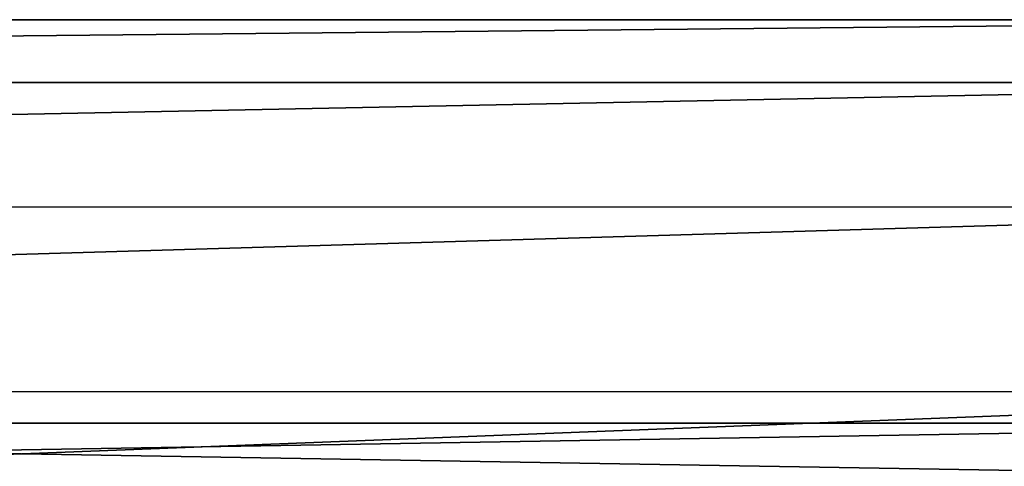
# Model space of a CAD drawing. Header units: metres. Extents: x 59 to 135, y -85 to 115.
# Tile 260 of 290: x 95.33 to 100.21, y 48.75 to 50.96. Entities that reach past the tile are written whole.
import ezdxf

# ---------------------------------------------------------------- set-up
doc = ezdxf.new("R2010")
doc.units = ezdxf.units.M
doc.layers.add('solid_20_404_502_XXX', color=7, linetype='CONTINUOUS')

msp = doc.modelspace()

# ---------------------------------------------------------------- linework, layer by layer
at = {"layer": 'solid_20_404_502_XXX'}
for points in [[(103.25, 50.961086, -1.337331), (72.31768, 50.65086, -3.992316), (72.31308, 50.961147, -1.33633)], [(103.25, 50.961086, -1.337331), (72.31308, 50.961147, -1.33633), (72.31308, 50.961117, 1.336852)], [(103.25, 50.961086, 1.337331), (72.31308, 50.961117, 1.336852), (72.31768, 50.650768, 3.992829)], [(103.25, 50.961086, 1.337331), (103.25, 50.961086, -1.337331), (72.31308, 50.961117, 1.336852)], [(103.25, 50.961086, -1.337331), (103.25, 50.650578, -3.993908), (72.31768, 50.65086, -3.992316)], [(103.25, 50.650578, 3.993908), (103.25, 50.961086, 1.337331), (72.31768, 50.650768, 3.992829)], [(103.25, 50.650578, -3.993908), (72.326797, 50.034672, -6.593421), (72.31768, 50.65086, -3.992316)], [(103.25, 50.650578, 3.993908), (72.31768, 50.650768, 3.992829), (72.326797, 50.034504, 6.593989)], [(103.25, 50.650578, -3.993908), (103.25, 50.03376, -6.596474), (72.326797, 50.034672, -6.593421)], [(103.25, 50.03376, 6.596474), (103.25, 50.650578, 3.993908), (72.326797, 50.034504, 6.593989)], [(103.25, 50.03376, -6.596474), (72.34034, 49.120304, -9.106745), (72.326797, 50.034672, -6.593421)], [(103.25, 50.03376, 6.596474), (72.326797, 50.034504, 6.593989), (72.34034, 49.120117, 9.107179)], [(103.25, 50.03376, -6.596474), (103.25, 49.118969, -9.109835), (72.34034, 49.120304, -9.106745)], [(103.25, 49.118969, 9.109835), (103.25, 50.03376, 6.596474), (72.34034, 49.120117, 9.107179)], [(103.25, 49.118969, -9.109835), (72.358109, 47.919746, -11.497985), (72.34034, 49.120304, -9.106745)], [(103.25, 49.118969, 9.109835), (72.34034, 49.120117, 9.107179), (72.358109, 47.919556, 11.498317)], [(103.25, 49.118969, -9.109835), (103.25, 47.918583, -11.5), (72.358109, 47.919746, -11.497985)], [(103.25, 47.918583, 11.5), (103.25, 49.118969, 9.109835), (72.358109, 47.919556, 11.498317)], [(103.25, 48.96447, 1.221041), (86.25, 48.964455, 1.221133), (86.25, 48.964455, -1.221133)], [(103.25, 48.96447, 1.221041), (103.25, 48.680962, 3.646612), (86.25, 48.964455, 1.221133)], [(103.25, 48.96447, -1.221041), (86.25, 48.964455, -1.221133), (86.25, 48.680981, -3.646483)], [(103.25, 48.96447, -1.221041), (103.25, 48.96447, 1.221041), (86.25, 48.964455, -1.221133)], [(103.25, 48.680962, -3.646612), (103.25, 48.96447, -1.221041), (86.25, 48.680981, -3.646483)], [(103.25, 48.680962, 3.646612), (86.25, 48.680981, 3.646483), (86.25, 48.964455, 1.221133)]]:
    msp.add_3dface(points, dxfattribs=at)

doc.saveas('drawing.dxf')
